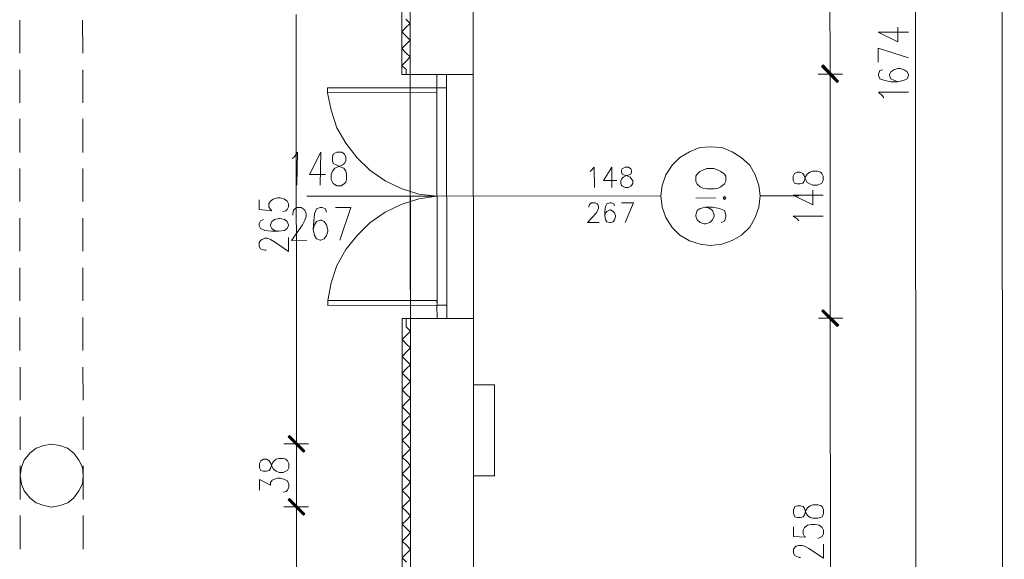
# Model space of a CAD drawing. Header units: inches. Extents: x -5850 to 5646, y 8947 to 13007.
# Tile 460 of 548: x -894 to -300, y 10453 to 10779. Entities that reach past the tile are written whole.
import ezdxf

# ---------------------------------------------------------------- set-up
doc = ezdxf.new("R2010")
doc.units = ezdxf.units.IN
doc.header["$MEASUREMENT"] = 0
for name, color, linetype in [('at_Entity', 7, 'Continuous'), ('at_Rect', 7, 'Continuous'), ('at_Solid', 7, 'Continuous')]:
    doc.layers.add(name, color=color, linetype=linetype)

msp = doc.modelspace()

# ---------------------------------------------------------------- hatches: boundary and pattern name
at = {"layer": 'at_Solid', "lineweight": 20}
for points in [[(-400.16, 10741.79), (-410.31, 10750.66), (-409.46, 10751.5)], [(-409.46, 10751.08), (-410.31, 10750.66), (-400.16, 10741.79)], [(-410.31, 10750.66), (-400.16, 10741.79), (-401.01, 10740.95)], [(-401.01, 10740.95), (-400.16, 10741.79), (-410.31, 10750.66)], [(-409.33, 10603.66), (-410.18, 10602.81), (-400.03, 10594.38)], [(-400.03, 10594.38), (-410.18, 10602.81), (-409.33, 10603.66)], [(-410.18, 10602.81), (-400.03, 10594.38), (-400.87, 10593.53)], [(-400.87, 10593.53), (-400.03, 10594.38), (-410.18, 10602.81)], [(-731.55, 10527.76), (-732.4, 10526.92), (-722.25, 10518.48)], [(-722.25, 10518.48), (-732.4, 10526.92), (-731.55, 10527.76)], [(-732.4, 10526.92), (-722.25, 10518.48), (-723.1, 10517.63)], [(-723.1, 10517.63), (-722.25, 10518.48), (-732.4, 10526.92)], [(-731.52, 10489.74), (-732.37, 10488.9), (-722.22, 10480.46)], [(-722.22, 10480.46), (-732.37, 10488.9), (-731.52, 10489.74)], [(-732.37, 10488.9), (-722.22, 10480.46), (-723.06, 10479.61)], [(-723.06, 10479.61), (-722.22, 10480.46), (-732.37, 10488.9)]]:
    msp.add_hatch(color=7, dxfattribs=at).paths.add_polyline_path(points)

# ---------------------------------------------------------------- linework, layer by layer
at = {"layer": 'at_Entity', "color": 7, "lineweight": 20}
for p, q in [((-300.05, 9320.09), (-302.97, 12590.72)), ((-658.31, 10340.71), (-659.43, 11588.05)), ((-354.45, 11582.83), (-352.97, 9923.65)), ((-663.74, 10745.78), (-663.87, 10893.62)), ((-620.66, 10745.82), (-620.79, 10893.66)), ((-405.24, 10751.93), (-405.36, 10888.36)), ((-727.33, 10528.19), (-727.56, 10782.05)), ((-894.38, 10758.67), (-894.4, 10778.52)), ((-856.37, 10758.7), (-856.39, 10778.56)), ((-661.24, 10779.15), (-658.7, 10776.62)), ((-658.7, 10776.62), (-661.23, 10774.08)), ((-663.77, 10771.55), (-661.23, 10774.08)), ((-661.23, 10769.01), (-663.77, 10771.55)), ((-376.11, 10771.38), (-357.95, 10771.4)), ((-376.11, 10771.38), (-364.28, 10765.48)), ((-364.28, 10765.48), (-364.29, 10774.35)), ((-663.76, 10761.41), (-661.22, 10763.94)), ((-661.23, 10769.01), (-658.69, 10766.48)), ((-658.69, 10766.48), (-661.22, 10763.94)), ((-661.22, 10758.88), (-663.76, 10761.41)), ((-661.22, 10758.88), (-658.68, 10756.35)), ((-376.1, 10753.22), (-376.1, 10761.67)), ((-376.1, 10761.67), (-357.94, 10755.77)), ((-663.75, 10751.27), (-661.21, 10753.81)), ((-658.68, 10756.35), (-661.21, 10753.81)), ((-405.23, 10737.99), (-405.24, 10754.46)), ((-405.24, 10754.46), (-405.23, 10737.99)), ((-894.36, 10728.68), (-894.37, 10748.53)), ((-856.34, 10728.71), (-856.36, 10748.57)), ((-661.21, 10748.74), (-663.75, 10751.27)), ((-661.21, 10745.78), (-661.21, 10748.74)), ((-412.41, 10746), (-397.63, 10746.02)), ((-397.63, 10746.02), (-412.41, 10746)), ((-410.31, 10750.66), (-409.46, 10751.5)), ((-409.46, 10751.08), (-410.31, 10750.66)), ((-410.31, 10750.66), (-400.16, 10741.79)), ((-410.31, 10750.66), (-400.16, 10741.79)), ((-401.01, 10740.95), (-410.31, 10750.66)), ((-400.16, 10741.79), (-410.31, 10750.66)), ((-410.31, 10750.66), (-401.01, 10740.95)), ((-400.16, 10741.79), (-410.31, 10750.66)), ((-409.89, 10751.08), (-400.58, 10741.37)), ((-400.58, 10741.37), (-409.89, 10750.66)), ((-409.46, 10751.5), (-400.16, 10741.79)), ((-400.16, 10741.79), (-409.46, 10751.08)), ((-375.24, 10748.15), (-376.09, 10746.04)), ((-376.09, 10746.04), (-376.09, 10745.19)), ((-373.55, 10748.58), (-375.24, 10748.15)), ((-368.48, 10747.31), (-369.33, 10745.62)), ((-366.8, 10748.58), (-368.48, 10747.31)), ((-364.26, 10749.43), (-366.8, 10748.58)), ((-363, 10749.43), (-364.26, 10749.43)), ((-360.46, 10748.59), (-363, 10749.43)), ((-358.77, 10747.32), (-360.46, 10748.59)), ((-357.93, 10745.63), (-358.77, 10747.32)), ((-658.67, 10745.78), (-663.74, 10745.78)), ((-620.66, 10745.82), (-658.67, 10745.78)), ((-620.66, 10745.82), (-658.67, 10745.78)), ((-658.67, 10745.78), (-658.67, 10737.76)), ((-620.53, 10598.4), (-620.66, 10745.82)), ((-405.11, 10604.08), (-405.23, 10740.52)), ((-400.16, 10741.79), (-401.01, 10740.95)), ((-401.01, 10740.95), (-400.16, 10741.79)), ((-376.09, 10745.19), (-375.24, 10743.08)), ((-375.24, 10743.08), (-372.71, 10742.24)), ((-372.71, 10742.24), (-368.48, 10741.4)), ((-369.33, 10745.62), (-369.33, 10745.2)), ((-369.33, 10745.2), (-368.48, 10743.09)), ((-368.48, 10743.09), (-366.8, 10742.24)), ((-368.48, 10741.4), (-364.26, 10741.4)), ((-366.8, 10742.24), (-364.26, 10741.4)), ((-364.26, 10741.4), (-360.45, 10742.25)), ((-360.45, 10742.25), (-358.77, 10743.1)), ((-358.77, 10743.1), (-357.93, 10745.21)), ((-357.93, 10745.21), (-357.93, 10745.63)), ((-642.61, 10737.77), (-708.51, 10737.72)), ((-708.51, 10737.72), (-708.51, 10734.76)), ((-642.61, 10734.82), (-708.51, 10734.76)), ((-706.38, 10724.2), (-708.51, 10734.76)), ((-658.66, 10734.8), (-658.55, 10609.35)), ((-642.61, 10737.77), (-642.61, 10734.82)), ((-642.49, 10606.41), (-642.61, 10737.77)), ((-636.58, 10606.42), (-636.7, 10737.78)), ((-376.08, 10735.06), (-357.92, 10735.07)), ((-373.54, 10732.95), (-376.08, 10735.06)), ((-372.7, 10731.68), (-373.54, 10732.95)), ((-703, 10713.64), (-706.38, 10724.2)), ((-894.33, 10698.69), (-894.35, 10718.96)), ((-856.32, 10698.72), (-856.33, 10719)), ((-697.5, 10704.36), (-703, 10713.64)), ((-690.73, 10695.49), (-697.5, 10704.36)), ((-728.75, 10695.88), (-726.64, 10698.84)), ((-726.64, 10698.84), (-727.04, 10678.98)), ((-712.7, 10698.85), (-719.44, 10685.33)), ((-712.7, 10698.85), (-713.1, 10679)), ((-702.99, 10698.86), (-705.09, 10697.59)), ((-700.03, 10698.86), (-702.99, 10698.86)), ((-698.33, 10697.6), (-700.03, 10698.86)), ((-496, 10695.66), (-490.1, 10699.05)), ((-490.1, 10699.05), (-483.76, 10701.59)), ((-483.76, 10701.59), (-477.42, 10702.02)), ((-477.42, 10702.02), (-470.66, 10701.6)), ((-470.66, 10701.6), (-464.33, 10699.07)), ((-464.33, 10699.07), (-458.83, 10695.7)), ((-730.01, 10695.04), (-728.75, 10695.88)), ((-705.09, 10697.59), (-705.52, 10695.9)), ((-705.52, 10695.9), (-705.51, 10693.79)), ((-705.51, 10693.79), (-705.09, 10692.1)), ((-697.49, 10695.91), (-698.33, 10697.6)), ((-698.33, 10692.11), (-697.49, 10693.79)), ((-697.49, 10693.79), (-697.49, 10695.91)), ((-683.12, 10687.9), (-690.73, 10695.49)), ((-500.64, 10691.01), (-496, 10695.66)), ((-458.83, 10695.7), (-453.76, 10691.06)), ((-894.3, 10669.12), (-894.32, 10688.97)), ((-856.29, 10669.15), (-856.31, 10689.01)), ((-706.35, 10685.34), (-705.51, 10687.45)), ((-705.51, 10687.45), (-704.24, 10689.14)), ((-705.09, 10692.1), (-703.4, 10691.26)), ((-704.24, 10689.14), (-702.13, 10689.99)), ((-703.4, 10691.26), (-700.87, 10689.99)), ((-702.13, 10689.99), (-699.6, 10691.26)), ((-700.87, 10689.99), (-698.75, 10689.15)), ((-699.6, 10691.26), (-698.33, 10692.11)), ((-698.75, 10689.15), (-697.48, 10687.46)), ((-697.48, 10687.46), (-697.06, 10685.35)), ((-673.82, 10681.57), (-683.12, 10687.9)), ((-550.07, 10687.17), (-549.22, 10688.02)), ((-549.22, 10688.02), (-547.54, 10689.71)), ((-547.54, 10689.71), (-547.52, 10677.45)), ((-536.97, 10689.72), (-542.04, 10681.69)), ((-536.97, 10689.72), (-536.96, 10677.46)), ((-530.63, 10688.87), (-531.06, 10688.03)), ((-531.06, 10688.03), (-531.05, 10686.77)), ((-531.05, 10686.77), (-530.63, 10685.49)), ((-528.94, 10689.72), (-530.63, 10688.87)), ((-526.84, 10689.72), (-528.94, 10689.72)), ((-525.56, 10688.88), (-526.84, 10689.72)), ((-525.14, 10688.04), (-525.56, 10688.88)), ((-525.56, 10685.5), (-525.14, 10686.77)), ((-525.14, 10686.77), (-525.14, 10688.04)), ((-504.44, 10685.1), (-500.64, 10691.01)), ((-483.75, 10687.23), (-485.43, 10685.53)), ((-482.06, 10688.08), (-483.75, 10687.23)), ((-479.53, 10688.92), (-482.06, 10688.08)), ((-475.3, 10688.92), (-479.53, 10688.92)), ((-472.77, 10688.08), (-475.3, 10688.92)), ((-471.08, 10687.24), (-472.77, 10688.08)), ((-468.96, 10685.55), (-471.08, 10687.24)), ((-453.76, 10691.06), (-450.38, 10685.15)), ((-425.04, 10686.86), (-426.72, 10686.01)), ((-423.35, 10686.86), (-425.04, 10686.86)), ((-421.65, 10686.02), (-423.35, 10686.86)), ((-419.12, 10685.59), (-417.43, 10686.87)), ((-417.43, 10686.87), (-415.74, 10687.29)), ((-415.74, 10687.29), (-412.78, 10687.3)), ((-412.78, 10687.3), (-411.09, 10686.87)), ((-411.09, 10686.87), (-410.25, 10686.03)), ((-719.44, 10685.33), (-709.73, 10685.33)), ((-706.35, 10682.38), (-706.35, 10685.34)), ((-705.5, 10680.69), (-706.35, 10682.38)), ((-705.08, 10679.85), (-705.5, 10680.69)), ((-697.48, 10680.7), (-698.32, 10679.86)), ((-697.06, 10682.39), (-697.48, 10680.7)), ((-697.06, 10685.35), (-697.06, 10682.39)), ((-664.11, 10676.93), (-673.82, 10681.57)), ((-542.04, 10681.69), (-534.01, 10681.69)), ((-531.47, 10681.7), (-531.05, 10682.54)), ((-531.47, 10680.01), (-531.47, 10681.7)), ((-531.05, 10682.54), (-530.21, 10683.81)), ((-530.63, 10685.49), (-529.79, 10685.08)), ((-530.21, 10683.81), (-528.52, 10684.65)), ((-529.79, 10685.08), (-527.67, 10684.66)), ((-528.52, 10684.65), (-526.41, 10685.08)), ((-527.67, 10684.66), (-525.98, 10683.81)), ((-526.41, 10685.08), (-525.56, 10685.5)), ((-525.98, 10683.81), (-525.14, 10682.54)), ((-525.14, 10682.54), (-524.29, 10681.7)), ((-524.29, 10681.7), (-524.29, 10680.01)), ((-506.55, 10678.76), (-504.44, 10685.1)), ((-485.43, 10685.53), (-486.28, 10684.27)), ((-486.28, 10684.27), (-486.28, 10681.31)), ((-486.28, 10681.31), (-485.43, 10679.62)), ((-468.12, 10684.28), (-468.96, 10685.55)), ((-468.96, 10679.64), (-468.11, 10681.33)), ((-468.11, 10681.33), (-468.12, 10684.28)), ((-450.38, 10685.15), (-448.26, 10678.81)), ((-426.72, 10686.01), (-427.57, 10684.32)), ((-427.57, 10684.32), (-427.56, 10681.79)), ((-427.56, 10681.79), (-426.71, 10680.1)), ((-420.81, 10684.75), (-421.65, 10686.02)), ((-421.65, 10680.1), (-420.8, 10681.37)), ((-419.96, 10682.64), (-420.81, 10684.75)), ((-420.8, 10681.37), (-419.96, 10683.9)), ((-419.96, 10683.9), (-419.12, 10685.59)), ((-419.11, 10680.53), (-419.96, 10682.64)), ((-417.42, 10679.68), (-419.11, 10680.53)), ((-410.25, 10686.03), (-409.4, 10684.34)), ((-409.4, 10681.81), (-410.25, 10680.11)), ((-409.4, 10684.34), (-409.4, 10681.81)), ((-702.97, 10678.58), (-705.08, 10679.85)), ((-700.43, 10678.58), (-702.97, 10678.58)), ((-698.32, 10679.86), (-700.43, 10678.58)), ((-653.54, 10673.56), (-664.11, 10676.93)), ((-531.05, 10678.74), (-531.47, 10680.01)), ((-530.62, 10678.32), (-531.05, 10678.74)), ((-528.93, 10677.47), (-530.62, 10678.32)), ((-526.83, 10677.47), (-528.93, 10677.47)), ((-525.55, 10678.32), (-526.83, 10677.47)), ((-525.14, 10678.74), (-525.55, 10678.32)), ((-524.29, 10680.01), (-525.14, 10678.74)), ((-507.39, 10672.42), (-506.55, 10678.76)), ((-485.43, 10679.62), (-483.74, 10677.94)), ((-483.74, 10677.94), (-482.05, 10677.1)), ((-482.05, 10677.1), (-479.51, 10676.67)), ((-479.51, 10676.67), (-475.29, 10676.68)), ((-475.29, 10676.68), (-472.76, 10677.1)), ((-472.76, 10677.1), (-471.07, 10677.95)), ((-471.07, 10677.95), (-468.96, 10679.64)), ((-448.26, 10678.81), (-447.41, 10672.48)), ((-426.71, 10680.1), (-425.03, 10679.68)), ((-425.03, 10679.68), (-423.34, 10679.68)), ((-423.34, 10679.68), (-421.65, 10680.1)), ((-415.73, 10678.84), (-417.42, 10679.68)), ((-412.78, 10678.84), (-415.73, 10678.84)), ((-415.72, 10667.02), (-415.73, 10675.88)), ((-411.09, 10679.69), (-412.78, 10678.84)), ((-410.25, 10680.11), (-411.09, 10679.69)), ((-749.84, 10670.09), (-749.84, 10664.18)), ((-743.93, 10667.57), (-743.08, 10669.26)), ((-743.08, 10669.26), (-741.39, 10670.52)), ((-741.39, 10670.52), (-738.86, 10671.37)), ((-738.86, 10671.37), (-737.17, 10671.37)), ((-737.17, 10671.37), (-734.64, 10670.53)), ((-734.64, 10670.53), (-732.95, 10669.26)), ((-732.95, 10669.26), (-732.1, 10667.58)), ((-642.55, 10672.3), (-721.13, 10672.23)), ((-664.1, 10667.21), (-653.54, 10670.6)), ((-658.61, 10672.29), (-507.39, 10672.42)), ((-642.55, 10672.3), (-653.54, 10673.56)), ((-653.54, 10670.6), (-642.55, 10672.3)), ((-506.54, 10665.66), (-507.39, 10672.42)), ((-474.44, 10671.19), (-486.27, 10671.17)), ((-468.95, 10672.04), (-469.8, 10671.19)), ((-469.8, 10671.19), (-468.95, 10670.34)), ((-468.11, 10671.19), (-468.95, 10672.04)), ((-468.95, 10670.34), (-468.11, 10671.19)), ((-447.41, 10672.48), (-448.25, 10665.72)), ((-447.41, 10672.48), (-424.18, 10672.5)), ((-427.56, 10672.92), (-409.39, 10672.93)), ((-427.56, 10672.92), (-415.72, 10667.02)), ((-749.84, 10664.18), (-742.24, 10663.35)), ((-743.93, 10665.88), (-743.93, 10667.57)), ((-743.08, 10664.19), (-743.93, 10665.88)), ((-742.24, 10663.35), (-743.08, 10664.19)), ((-733.79, 10663.35), (-735.48, 10662.93)), ((-732.95, 10664.2), (-733.79, 10663.35)), ((-732.1, 10665.89), (-732.95, 10664.2)), ((-732.1, 10667.58), (-732.1, 10665.89)), ((-729.56, 10661.67), (-729.14, 10663.78)), ((-729.14, 10663.78), (-728.3, 10664.62)), ((-728.3, 10664.62), (-727.03, 10665.47)), ((-727.03, 10665.47), (-724.49, 10665.47)), ((-724.49, 10665.47), (-723.23, 10664.63)), ((-723.23, 10664.63), (-722.38, 10663.78)), ((-722.38, 10663.78), (-721.53, 10661.67)), ((-715.2, 10664.64), (-716.47, 10661.68)), ((-713.09, 10665.48), (-715.2, 10664.64)), ((-711.82, 10665.48), (-713.09, 10665.48)), ((-709.71, 10664.64), (-711.82, 10665.48)), ((-709.28, 10662.53), (-709.71, 10664.64)), ((-703.8, 10665.49), (-694.5, 10665.5)), ((-694.5, 10665.5), (-701.24, 10645.64)), ((-673.81, 10662.56), (-664.1, 10667.21)), ((-550.89, 10666.05), (-550.47, 10667.31)), ((-550.89, 10665.62), (-550.89, 10666.05)), ((-550.47, 10667.31), (-550.05, 10667.74)), ((-550.05, 10667.74), (-549.2, 10668.16)), ((-549.2, 10668.16), (-547.09, 10668.17)), ((-547.09, 10668.17), (-545.82, 10667.74)), ((-545.4, 10663.94), (-546.24, 10662.25)), ((-545.82, 10667.74), (-545.4, 10667.32)), ((-545.4, 10667.32), (-544.98, 10666.05)), ((-544.98, 10664.79), (-545.4, 10663.94)), ((-544.98, 10666.05), (-544.98, 10664.79)), ((-540.75, 10666.06), (-541.17, 10663.1)), ((-541.17, 10663.1), (-541.17, 10660.56)), ((-539.91, 10667.75), (-540.75, 10666.06)), ((-539.91, 10663.1), (-540.75, 10662.25)), ((-538.22, 10668.17), (-539.91, 10667.75)), ((-538.22, 10663.95), (-539.91, 10663.1)), ((-537.38, 10668.17), (-538.22, 10668.17)), ((-537.79, 10663.95), (-538.22, 10663.95)), ((-536.1, 10663.11), (-537.79, 10663.95)), ((-535.68, 10667.75), (-537.38, 10668.17)), ((-535.26, 10662.26), (-536.1, 10663.11)), ((-535.26, 10666.49), (-535.68, 10667.75)), ((-531.04, 10668.18), (-523.86, 10668.19)), ((-523.86, 10668.19), (-528.91, 10656.35)), ((-504.42, 10659.33), (-506.54, 10665.66)), ((-485.41, 10663.57), (-486.26, 10661.04)), ((-483.73, 10664.84), (-485.41, 10663.57)), ((-480.35, 10665.69), (-483.73, 10664.84)), ((-476.12, 10665.69), (-480.35, 10665.69)), ((-477.81, 10664.85), (-480.35, 10665.69)), ((-476.12, 10663.58), (-477.81, 10664.85)), ((-471.9, 10664.85), (-476.12, 10665.69)), ((-475.27, 10661.05), (-476.12, 10663.58)), ((-468.94, 10663.59), (-471.9, 10664.85)), ((-468.1, 10661.05), (-468.94, 10663.59)), ((-448.25, 10665.72), (-450.36, 10659.38)), ((-894.28, 10639.13), (-894.29, 10658.98)), ((-856.26, 10639.16), (-856.28, 10659.02)), ((-748.99, 10657.42), (-749.83, 10655.73)), ((-747.3, 10658.27), (-748.99, 10657.42)), ((-742.23, 10657.01), (-743.07, 10654.89)), ((-740.54, 10658.28), (-742.23, 10657.01)), ((-738.01, 10658.7), (-740.54, 10658.28)), ((-737.16, 10658.7), (-738.01, 10658.7)), ((-734.62, 10658.28), (-737.16, 10658.7)), ((-732.94, 10657.01), (-734.62, 10658.28)), ((-732.09, 10654.9), (-732.94, 10657.01)), ((-729.56, 10660.82), (-729.56, 10661.67)), ((-722.38, 10657.87), (-723.64, 10654.91)), ((-721.53, 10659.98), (-722.38, 10657.87)), ((-721.53, 10661.67), (-721.53, 10659.98)), ((-716.88, 10657.03), (-717.3, 10652.38)), ((-716.47, 10661.68), (-716.88, 10657.03)), ((-715.2, 10657.03), (-716.46, 10654.91)), ((-713.08, 10657.88), (-715.2, 10657.03)), ((-712.24, 10657.88), (-713.08, 10657.88)), ((-710.55, 10657.03), (-712.24, 10657.88)), ((-709.28, 10654.92), (-710.55, 10657.03)), ((-683.09, 10656.22), (-673.81, 10662.56)), ((-546.24, 10662.25), (-551.73, 10656.33)), ((-540.75, 10662.25), (-541.17, 10660.56)), ((-541.17, 10660.56), (-540.74, 10658.03)), ((-540.74, 10658.03), (-539.9, 10656.77)), ((-539.9, 10656.77), (-538.21, 10656.35)), ((-537.79, 10656.35), (-536.1, 10656.77)), ((-536.1, 10656.77), (-535.26, 10658.04)), ((-534.83, 10660.57), (-535.26, 10662.26)), ((-535.26, 10658.04), (-534.83, 10659.73)), ((-534.83, 10659.73), (-534.83, 10660.57)), ((-500.61, 10653.42), (-504.42, 10659.33)), ((-486.26, 10661.04), (-486.26, 10660.19)), ((-486.26, 10660.19), (-485.41, 10658.08)), ((-485.41, 10658.08), (-483.72, 10656.39)), ((-477.81, 10656.4), (-476.12, 10658.09)), ((-476.12, 10658.09), (-475.27, 10660.2)), ((-475.27, 10660.2), (-475.27, 10661.05)), ((-471.05, 10656.41), (-468.94, 10657.25)), ((-468.94, 10657.25), (-468.1, 10659.79)), ((-468.1, 10659.79), (-468.1, 10661.05)), ((-450.36, 10659.38), (-453.73, 10653.47)), ((-427.54, 10660.24), (-409.38, 10660.26)), ((-425.01, 10658.56), (-427.54, 10660.24)), ((-424.16, 10657.29), (-425.01, 10658.56)), ((-749.83, 10655.73), (-749.83, 10654.47)), ((-749.83, 10654.47), (-748.98, 10652.78)), ((-748.98, 10652.78), (-746.45, 10651.51)), ((-746.45, 10651.51), (-742.22, 10651.09)), ((-743.07, 10654.89), (-743.07, 10654.47)), ((-743.07, 10654.47), (-742.23, 10652.78)), ((-742.23, 10652.78), (-740.54, 10651.52)), ((-742.22, 10651.09), (-738, 10651.1)), ((-740.54, 10651.52), (-738, 10651.1)), ((-738, 10651.1), (-734.62, 10651.52)), ((-734.62, 10651.52), (-732.94, 10652.79)), ((-732.94, 10652.79), (-732.09, 10654.48)), ((-732.09, 10654.48), (-732.09, 10654.9)), ((-723.64, 10654.91), (-730.39, 10645.61)), ((-716.46, 10654.91), (-717.3, 10652.38)), ((-717.3, 10652.38), (-716.45, 10648.59)), ((-708.43, 10651.97), (-709.28, 10654.92)), ((-709.27, 10648.59), (-708.43, 10651.12)), ((-708.43, 10651.12), (-708.43, 10651.97)), ((-690.69, 10648.61), (-683.09, 10656.22)), ((-551.73, 10656.33), (-544.54, 10656.34)), ((-538.21, 10656.35), (-537.79, 10656.35)), ((-495.96, 10648.78), (-500.61, 10653.42)), ((-483.72, 10656.39), (-481.18, 10655.55)), ((-481.18, 10655.55), (-480.34, 10655.55)), ((-480.34, 10655.55), (-477.81, 10656.4)), ((-453.73, 10653.47), (-458.79, 10648.82)), ((-749.82, 10644.33), (-748.98, 10645.6)), ((-748.98, 10645.6), (-748.13, 10646.02)), ((-748.13, 10646.02), (-746.44, 10646.86)), ((-746.44, 10646.86), (-744.75, 10646.87)), ((-744.75, 10646.87), (-743.06, 10646.02)), ((-743.06, 10646.02), (-740.53, 10644.76)), ((-732.08, 10638.85), (-732.08, 10647.3)), ((-730.39, 10645.61), (-721.1, 10645.62)), ((-716.45, 10648.59), (-715.19, 10646.47)), ((-715.19, 10646.47), (-713.07, 10645.63)), ((-713.07, 10645.63), (-712.65, 10645.63)), ((-712.65, 10645.63), (-710.54, 10646.48)), ((-710.54, 10646.48), (-709.27, 10648.59)), ((-697.44, 10640.15), (-690.69, 10648.61)), ((-490.05, 10645.4), (-495.96, 10648.78)), ((-483.71, 10643.3), (-490.05, 10645.4)), ((-464.28, 10645.43), (-470.61, 10643.31)), ((-458.79, 10648.82), (-464.28, 10645.43)), ((-749.82, 10641.79), (-749.82, 10644.33)), ((-748.97, 10640.53), (-749.82, 10641.79)), ((-748.13, 10640.1), (-748.97, 10640.53)), ((-746.44, 10639.69), (-748.13, 10640.1)), ((-745.59, 10639.69), (-746.44, 10639.69)), ((-740.53, 10644.76), (-732.08, 10638.85)), ((-702.93, 10630.43), (-697.44, 10640.15)), ((-477.37, 10642.46), (-483.71, 10643.3)), ((-470.61, 10643.31), (-477.37, 10642.46)), ((-894.25, 10609.14), (-894.27, 10628.99)), ((-856.24, 10609.17), (-856.25, 10629.03)), ((-706.29, 10619.86), (-702.93, 10630.43)), ((-708.39, 10609.31), (-706.29, 10619.86)), ((-642.5, 10609.37), (-708.39, 10609.31)), ((-708.39, 10606.35), (-708.39, 10609.31)), ((-642.49, 10606.41), (-642.5, 10609.37)), ((-642.49, 10606.41), (-708.39, 10606.35)), ((-658.55, 10606.4), (-658.54, 10598.37)), ((-409.33, 10603.66), (-410.18, 10602.81)), ((-410.18, 10602.81), (-409.33, 10603.66)), ((-400.45, 10593.95), (-409.75, 10603.24)), ((-409.75, 10603.24), (-400.45, 10593.95)), ((-400.03, 10594.38), (-409.33, 10603.66)), ((-409.33, 10603.66), (-400.03, 10594.38)), ((-405.1, 10590.15), (-405.11, 10606.62)), ((-405.11, 10606.62), (-405.1, 10590.15)), ((-894.22, 10579.15), (-894.24, 10599)), ((-856.21, 10579.18), (-856.23, 10599.04)), ((-658.54, 10598.37), (-663.61, 10598.36)), ((-663, 9918.72), (-663.61, 10598.36)), ((-661.07, 10593.3), (-661.07, 10598.36)), ((-658.54, 10598.37), (-620.53, 10598.4)), ((-658.54, 10598.37), (-620.53, 10598.4)), ((-658.54, 10598.37), (-620.53, 10598.4)), ((-620.3, 10340.74), (-620.53, 10598.4)), ((-412.28, 10598.59), (-397.5, 10598.6)), ((-397.5, 10598.6), (-412.28, 10598.59)), ((-410.18, 10602.81), (-400.03, 10594.38)), ((-410.18, 10602.81), (-400.03, 10594.38)), ((-400.87, 10593.53), (-410.18, 10602.81)), ((-400.03, 10594.38), (-410.18, 10602.81)), ((-410.18, 10602.81), (-400.87, 10593.53)), ((-400.03, 10594.38), (-410.18, 10602.81)), ((-661.07, 10593.3), (-658.54, 10590.77)), ((-404.88, 10346.84), (-405.1, 10593.1)), ((-400.03, 10594.38), (-400.87, 10593.53)), ((-400.87, 10593.53), (-400.03, 10594.38)), ((-663.6, 10585.69), (-661.06, 10588.23)), ((-661.06, 10583.16), (-663.6, 10585.69)), ((-658.54, 10590.77), (-661.06, 10588.23)), ((-661.06, 10583.16), (-658.53, 10580.63)), ((-658.53, 10580.63), (-661.06, 10578.09)), ((-663.59, 10575.55), (-661.06, 10578.09)), ((-661.05, 10573.02), (-663.59, 10575.55)), ((-894.2, 10549.16), (-894.21, 10569.01)), ((-856.18, 10549.19), (-856.2, 10569.05)), ((-663.58, 10565.42), (-661.05, 10567.96)), ((-661.05, 10573.02), (-658.52, 10570.49)), ((-658.52, 10570.49), (-661.05, 10567.96)), ((-661.04, 10562.89), (-663.58, 10565.42)), ((-661.04, 10562.89), (-658.51, 10560.35)), ((-663.57, 10555.28), (-661.04, 10557.82)), ((-658.51, 10560.35), (-661.04, 10557.82)), ((-620.49, 10558.27), (-607.82, 10558.28)), ((-607.82, 10558.28), (-607.77, 10503.37)), ((-661.03, 10552.75), (-663.57, 10555.28)), ((-661.03, 10552.75), (-658.5, 10550.21)), ((-658.5, 10550.21), (-661.03, 10547.68)), ((-663.56, 10545.14), (-661.03, 10547.68)), ((-661.02, 10542.61), (-663.56, 10545.14)), ((-894.17, 10519.17), (-894.19, 10539.02)), ((-856.16, 10519.2), (-856.17, 10539.06)), ((-661.02, 10542.61), (-658.49, 10540.08)), ((-658.49, 10540.08), (-661.02, 10537.54)), ((-663.55, 10535), (-661.02, 10537.54)), ((-661.01, 10532.47), (-663.55, 10535)), ((-661.01, 10532.47), (-658.48, 10529.94)), ((-731.55, 10527.76), (-732.4, 10526.92)), ((-732.4, 10526.92), (-731.55, 10527.76)), ((-732.4, 10526.92), (-722.25, 10518.48)), ((-732.4, 10526.92), (-722.25, 10518.48)), ((-723.1, 10517.63), (-732.4, 10526.92)), ((-722.25, 10518.48), (-732.4, 10526.92)), ((-732.4, 10526.92), (-723.1, 10517.63)), ((-722.25, 10518.48), (-732.4, 10526.92)), ((-722.68, 10518.05), (-731.98, 10527.34)), ((-731.98, 10527.34), (-722.68, 10518.05)), ((-722.25, 10518.48), (-731.55, 10527.76)), ((-731.55, 10527.76), (-722.25, 10518.48)), ((-727.32, 10514.25), (-727.33, 10530.72)), ((-727.33, 10530.72), (-727.32, 10514.25)), ((-663.55, 10524.86), (-661.01, 10527.4)), ((-658.48, 10529.94), (-661.01, 10527.4)), ((-884.46, 10520.02), (-888.26, 10517.06)), ((-879.81, 10521.72), (-884.46, 10520.02)), ((-875.16, 10522.57), (-879.81, 10521.72)), ((-870.09, 10521.72), (-875.16, 10522.57)), ((-865.45, 10520.04), (-870.09, 10521.72)), ((-861.64, 10517.09), (-865.45, 10520.04)), ((-734.93, 10522.69), (-720.14, 10522.71)), ((-720.14, 10522.71), (-734.93, 10522.69)), ((-661.01, 10522.33), (-663.55, 10524.86)), ((-661.01, 10522.33), (-658.47, 10519.8)), ((-888.26, 10517.06), (-891.63, 10512.83)), ((-858.68, 10512.86), (-861.64, 10517.09)), ((-727.3, 10490.17), (-727.32, 10517.21)), ((-722.25, 10518.48), (-723.1, 10517.63)), ((-723.1, 10517.63), (-722.25, 10518.48)), ((-663.54, 10514.73), (-661, 10517.27)), ((-661, 10512.2), (-663.54, 10514.73)), ((-658.47, 10519.8), (-661, 10517.27)), ((-894.14, 10489.18), (-894.16, 10509.45)), ((-893.32, 10508.61), (-894.16, 10503.54)), ((-891.63, 10512.83), (-893.32, 10508.61)), ((-856.56, 10508.64), (-858.68, 10512.86)), ((-856.14, 10503.57), (-856.56, 10508.64)), ((-856.13, 10489.21), (-856.15, 10509.49)), ((-748.86, 10512.54), (-749.7, 10510.85)), ((-749.7, 10510.85), (-749.7, 10508.31)), ((-749.7, 10508.31), (-748.85, 10506.63)), ((-747.17, 10513.39), (-748.86, 10512.54)), ((-745.48, 10513.39), (-747.17, 10513.39)), ((-743.79, 10512.55), (-745.48, 10513.39)), ((-742.94, 10511.28), (-743.79, 10512.55)), ((-742.1, 10509.17), (-742.94, 10511.28)), ((-742.94, 10507.9), (-742.1, 10510.43)), ((-742.1, 10510.43), (-741.25, 10512.13)), ((-741.25, 10507.48), (-742.1, 10509.17)), ((-741.25, 10512.13), (-739.56, 10513.39)), ((-739.56, 10513.39), (-737.88, 10513.82)), ((-737.88, 10513.82), (-735.34, 10513.82)), ((-735.34, 10513.82), (-733.65, 10513.4)), ((-733.65, 10513.4), (-732.81, 10512.56)), ((-732.81, 10512.56), (-731.96, 10510.87)), ((-731.96, 10508.33), (-732.81, 10506.64)), ((-731.96, 10510.87), (-731.96, 10508.33)), ((-661, 10512.2), (-658.46, 10509.66)), ((-658.46, 10509.66), (-660.99, 10507.13)), ((-894.16, 10503.54), (-893.31, 10498.47)), ((-856.56, 10498.5), (-856.14, 10503.57)), ((-748.85, 10506.63), (-747.16, 10506.21)), ((-747.16, 10506.21), (-745.47, 10506.21)), ((-745.47, 10506.21), (-743.79, 10506.63)), ((-743.79, 10506.63), (-742.94, 10507.9)), ((-739.56, 10506.22), (-741.25, 10507.48)), ((-737.87, 10505.37), (-739.56, 10506.22)), ((-735.34, 10505.37), (-737.87, 10505.37)), ((-733.65, 10506.22), (-735.34, 10505.37)), ((-732.81, 10506.64), (-733.65, 10506.22)), ((-663.53, 10504.59), (-660.99, 10507.13)), ((-660.99, 10502.06), (-663.53, 10504.59)), ((-607.77, 10503.37), (-620.44, 10503.36)), ((-893.31, 10498.47), (-891.62, 10494.25)), ((-858.67, 10494.28), (-856.56, 10498.5)), ((-749.69, 10494.8), (-749.69, 10501.14)), ((-749.69, 10501.14), (-742.93, 10497.76)), ((-742.93, 10499.45), (-742.09, 10500.72)), ((-742.93, 10497.76), (-742.93, 10499.45)), ((-742.09, 10500.72), (-741.24, 10501.15)), ((-741.24, 10501.15), (-738.71, 10501.99)), ((-738.71, 10501.99), (-737.02, 10501.99)), ((-737.02, 10501.99), (-734.48, 10501.15)), ((-734.48, 10501.15), (-732.8, 10500.31)), ((-732.8, 10500.31), (-731.95, 10498.19)), ((-731.95, 10496.5), (-732.79, 10494.81)), ((-731.95, 10498.19), (-731.95, 10496.5)), ((-663.52, 10494.46), (-660.98, 10496.99)), ((-660.99, 10502.06), (-658.45, 10499.52)), ((-658.45, 10499.52), (-660.98, 10496.99)), ((-891.62, 10494.25), (-888.23, 10490.03)), ((-861.62, 10490.05), (-858.67, 10494.28)), ((-733.64, 10493.97), (-735.33, 10493.54)), ((-732.79, 10494.81), (-733.64, 10493.97)), ((-727.29, 10476.65), (-727.3, 10493.13)), ((-727.3, 10493.13), (-727.29, 10476.65)), ((-660.98, 10491.92), (-663.52, 10494.46)), ((-660.98, 10491.92), (-658.44, 10489.39)), ((-888.23, 10490.03), (-884.43, 10487.08)), ((-884.43, 10487.08), (-879.77, 10485.39)), ((-879.77, 10485.39), (-875.13, 10484.55)), ((-875.13, 10484.55), (-870.06, 10485.4)), ((-870.06, 10485.4), (-865.42, 10487.09)), ((-865.42, 10487.09), (-861.62, 10490.05)), ((-734.89, 10484.67), (-720.11, 10484.69)), ((-720.11, 10484.69), (-734.89, 10484.67)), ((-731.52, 10489.74), (-732.37, 10488.9)), ((-732.37, 10488.9), (-731.52, 10489.74)), ((-732.37, 10488.9), (-722.22, 10480.46)), ((-732.37, 10488.9), (-722.22, 10480.46)), ((-723.06, 10479.61), (-732.37, 10488.9)), ((-722.22, 10480.46), (-732.37, 10488.9)), ((-732.37, 10488.9), (-723.06, 10479.61)), ((-722.22, 10480.46), (-732.37, 10488.9)), ((-722.64, 10480.04), (-731.94, 10489.33)), ((-731.94, 10489.33), (-722.64, 10480.04)), ((-722.22, 10480.46), (-731.52, 10489.74)), ((-731.52, 10489.74), (-722.22, 10480.46)), ((-663.51, 10484.32), (-660.97, 10486.85)), ((-658.44, 10489.39), (-660.97, 10486.85)), ((-426.54, 10484.95), (-427.39, 10482.84)), ((-424.86, 10485.37), (-426.54, 10484.95)), ((-423.17, 10485.37), (-424.86, 10485.37)), ((-421.47, 10484.95), (-423.17, 10485.37)), ((-420.63, 10483.69), (-421.47, 10484.95)), ((-418.94, 10484.11), (-417.25, 10485.38)), ((-417.25, 10485.38), (-415.56, 10485.81)), ((-415.56, 10485.81), (-412.61, 10485.81)), ((-412.61, 10485.81), (-410.92, 10485.39)), ((-410.92, 10485.39), (-410.07, 10484.96)), ((-410.07, 10484.96), (-409.22, 10482.86)), ((-894.12, 10459.19), (-894.13, 10479.46)), ((-856.1, 10459.22), (-856.12, 10479.5)), ((-727.07, 10233.36), (-727.29, 10479.19)), ((-722.22, 10480.46), (-723.06, 10479.61)), ((-723.06, 10479.61), (-722.22, 10480.46)), ((-660.97, 10481.78), (-663.51, 10484.32)), ((-660.97, 10481.78), (-658.44, 10479.25)), ((-658.44, 10479.25), (-660.97, 10476.71)), ((-427.39, 10482.84), (-427.38, 10480.73)), ((-427.38, 10480.73), (-426.53, 10478.61)), ((-426.53, 10478.61), (-424.85, 10478.2)), ((-423.16, 10478.2), (-421.47, 10478.62)), ((-421.47, 10478.62), (-420.62, 10479.88)), ((-419.78, 10481.16), (-420.63, 10483.69)), ((-420.62, 10479.88), (-419.78, 10482.42)), ((-419.78, 10482.42), (-418.94, 10484.11)), ((-418.93, 10479.47), (-419.78, 10481.16)), ((-417.24, 10478.2), (-418.93, 10479.47)), ((-410.07, 10478.63), (-410.91, 10478.21)), ((-409.22, 10480.74), (-410.07, 10478.63)), ((-409.22, 10482.86), (-409.22, 10480.74)), ((-663.5, 10474.18), (-660.97, 10476.71)), ((-660.96, 10471.65), (-663.5, 10474.18)), ((-427.38, 10472.7), (-427.37, 10466.78)), ((-424.85, 10478.2), (-423.16, 10478.2)), ((-420.62, 10472.28), (-418.93, 10473.55)), ((-418.93, 10473.55), (-416.39, 10473.98)), ((-415.55, 10477.78), (-417.24, 10478.2)), ((-416.39, 10473.98), (-414.28, 10473.98)), ((-412.6, 10477.78), (-415.55, 10477.78)), ((-414.28, 10473.98), (-411.75, 10473.56)), ((-410.91, 10478.21), (-412.6, 10477.78)), ((-411.75, 10473.56), (-410.06, 10472.29)), ((-663.49, 10464.04), (-660.96, 10466.58)), ((-660.96, 10471.65), (-658.43, 10469.12)), ((-658.43, 10469.12), (-660.96, 10466.58)), ((-427.37, 10466.78), (-419.77, 10466.37)), ((-421.46, 10470.59), (-420.62, 10472.28)), ((-421.46, 10468.48), (-421.46, 10470.59)), ((-420.61, 10466.79), (-421.46, 10468.48)), ((-419.77, 10466.37), (-420.61, 10466.79)), ((-410.06, 10466.8), (-410.9, 10466.38)), ((-410.06, 10472.29), (-409.21, 10470.6)), ((-409.21, 10468.49), (-410.06, 10466.8)), ((-409.21, 10470.6), (-409.21, 10468.49)), ((-660.95, 10461.51), (-663.49, 10464.04)), ((-660.95, 10461.51), (-658.42, 10458.98)), ((-426.52, 10460.03), (-425.68, 10460.88)), ((-425.68, 10460.88), (-423.99, 10461.3)), ((-423.99, 10461.3), (-422.3, 10461.3)), ((-422.3, 10461.3), (-420.61, 10460.88)), ((-420.61, 10460.88), (-418.07, 10459.61)), ((-410.9, 10466.38), (-412.59, 10465.53)), ((-409.2, 10453.71), (-409.2, 10462.16)), ((-663.48, 10453.9), (-660.95, 10456.44)), ((-658.42, 10458.98), (-660.95, 10456.44)), ((-427.36, 10459.18), (-426.52, 10460.03)), ((-427.36, 10456.65), (-427.36, 10459.18)), ((-426.51, 10455.38), (-427.36, 10456.65)), ((-425.67, 10454.96), (-426.51, 10455.38)), ((-423.98, 10454.12), (-425.67, 10454.96)), ((-418.07, 10459.61), (-409.2, 10453.71)), ((-660.94, 10451.37), (-663.48, 10453.9)), ((-423.14, 10454.12), (-423.98, 10454.12))]:
    msp.add_line(p, q, dxfattribs=at)
at = {"layer": 'at_Rect', "color": 7, "lineweight": 20}
for p, q in [((-642.62, 10745.8), (-636.71, 10745.81)), ((-642.62, 10745.8), (-642.62, 10737.77)), ((-636.7, 10737.78), (-636.71, 10745.81)), ((-636.7, 10737.78), (-642.62, 10737.77)), ((-642.5, 10606.4), (-636.58, 10606.41)), ((-642.5, 10606.4), (-642.49, 10598.38)), ((-636.58, 10598.39), (-636.58, 10606.41)), ((-636.58, 10598.39), (-642.49, 10598.38))]:
    msp.add_line(p, q, dxfattribs=at)

doc.saveas('drawing.dxf')
